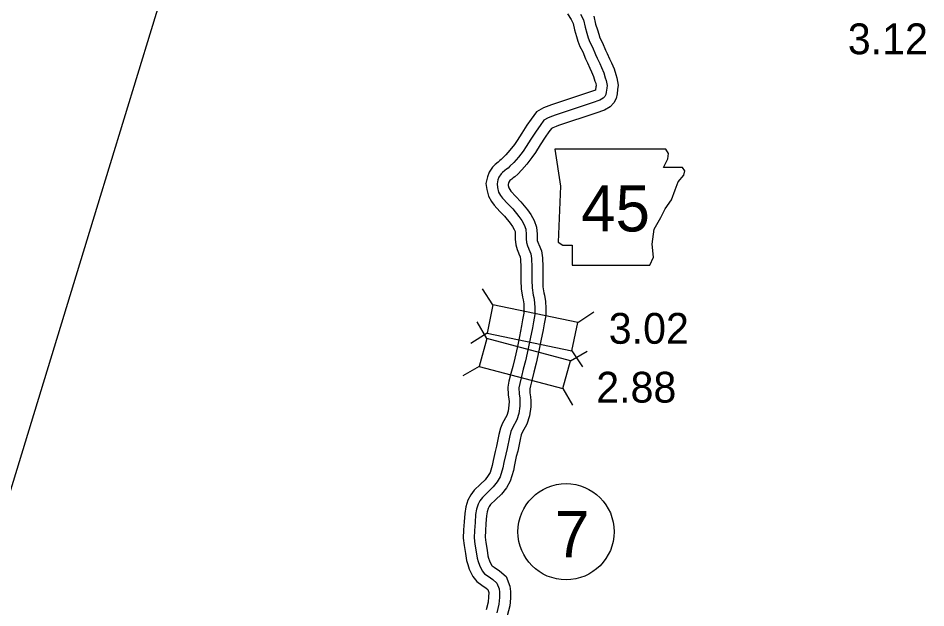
# Model space of a CAD drawing. Extents: x 31699 to 244310, y -8841 to 11474.
# Drawn here: x 134886 to 135716, y -1016 to -477 of the extents above; entities that cross this region are included whole.
import ezdxf

# ---------------------------------------------------------------- set-up
doc = ezdxf.new("R2010")
doc.units = 0
for name, color, linetype in [('B_Logo', 7, 'Continuous'), ('G-ANNO-TEXT', 7, 'Continuous'), ('Level 55', 7, 'Continuous'), ('R_Border Notes', 7, 'Continuous'), ('R_Logo', 7, 'Continuous'), ('R_XS_EARTHWORK_STAGE1', 7, 'Continuous'), ('S_WALL', 7, 'Continuous')]:
    doc.layers.add(name, color=color, linetype=linetype)

msp = doc.modelspace()

# ---------------------------------------------------------------- linework, layer by layer
at = {"layer": 'B_Logo'}
for points in [[(135400.42, -473.38), (135403.03, -478.68), (135404.5, -485.31), (135406.24, -490.81), (135407.46, -494.97), (135408.89, -498.93), (135411.37, -503.76), (135414.1, -510.34), (135415.67, -513.63), (135417.89, -518.53), (135419.52, -522.09), (135421.6, -526.99), (135423.02, -531.55), (135423.92, -534.24), (135424.68, -538.72), (135424.39, -541.12), (135423.89, -544.79), (135423.47, -546.93), (135422.52, -548.59), (135420.97, -550.31), (135418.09, -551.95), (135410.94, -554.48), (135377.06, -565.94), (135374.65, -566.79), (135370.64, -568.28), (135366.89, -570.51), (135363.25, -575.22), (135359.67, -580.39), (135355, -587.69), (135350.67, -594.46), (135347.83, -598.58), (135343.45, -604.14), (135339.27, -608.98), (135335.77, -612.55), (135334.02, -614.27), (135332.55, -615.25), (135331.14, -616.44), (135328.92, -618.16), (135327.71, -619.48), (135325.68, -622.46), (135324.79, -625.06), (135323.96, -628.73), (135324.33, -631.94), (135325.42, -636.09), (135327.25, -639.39), (135329.02, -641.75), (135333.9, -646.94), (135338.32, -651.6), (135343.84, -658.41), (135346.54, -662.18), (135348.89, -666.21), (135350.25, -670.17), (135350.61, -674.85), (135350.5, -678.86), (135350.87, -682.34), (135351.7, -685.22), (135352.68, -687.57), (135353.01, -688.24), (135354.96, -692.54), (135355.52, -697.02), (135355.77, -704.71), (135355.78, -710.33)], [(135355.78, -710.33), (135355.72, -716.81), (135355.98, -723.83), (135356.92, -730.32), (135357.56, -732.66), (135358.32, -737.15), (135358.53, -742.36), (135358.48, -747.98), (135357.21, -754.78), (135356.29, -760.18), (135354.19, -770.25), (135352.31, -779.25), (135350.06, -790.39), (135347.99, -798.18), (135346.26, -804.65), (135344.66, -811.18), (135343.96, -815.25), (135344.1, -820.66), (135344.67, -824.48), (135344.9, -827.35), (135344.86, -831.89), (135343.86, -838.7), (135342.07, -844.49), (135338, -851.74), (135336.64, -855.13), (135335.32, -860.13), (135333.09, -870.73), (135331.84, -875.73), (135330.09, -883.59), (135329.31, -888.46), (135326.77, -896.52), (135324.13, -901.04), (135320.48, -905.81), (135315.64, -910.5), (135310.53, -915.33), (135308.31, -918.38), (135306.54, -921.7), (135305.1, -926.23), (135304.32, -931.1), (135303.78, -938.44), (135303.24, -945.52), (135303.04, -952.27), (135303.72, -958.02), (135304.98, -965.12), (135305.79, -970.81), (135306.69, -973.89), (135307.79, -977.24), (135310.47, -982.55), (135312.37, -985.11), (135315.75, -987.48), (135320.18, -990.47), (135323.88, -993.72), (135325.96, -998.95), (135326.33, -1001.9), (135326.21, -1006.77), (135325.62, -1012.92), (135323.68, -1020.85)]]:
    msp.add_lwpolyline(points, dxfattribs=at)
at = {"layer": 'G-ANNO-TEXT'}
msp.add_lwpolyline([(135376.92, -596.86), (135382, -630.69), (135379.74, -682.01), (135384.25, -684.83), (135392.71, -684.83), (135392.71, -702.88), (135463.77, -702.88), (135467.15, -695.55), (135466.02, -683.7), (135467.71, -670.17), (135473.92, -659.45), (135477.86, -651.56), (135483.5, -643.1), (135486.89, -634.08), (135489.71, -626.75), (135494.78, -620.54), (135495.91, -616.6), (135493.65, -613.78), (135476.17, -613.78), (135480.12, -605.88), (135480.68, -600.81), (135478.34, -596.91)], close=True, dxfattribs=at)
at = {"layer": 'Level 55'}
for points in [[(135388.34, -473.06), (135391.69, -478.3), (135393.52, -482.02), (135394.83, -487.91), (135396.68, -493.74), (135397.95, -498.08), (135399.7, -502.92), (135402.29, -507.97), (135404.97, -514.41), (135406.6, -517.84), (135408.78, -522.68), (135410.37, -526.13), (135412.2, -530.45), (135413.51, -534.64), (135414.2, -536.68), (135414.58, -538.96), (135414.47, -539.85), (135414.08, -542.73), (135413.91, -542.82), (135407.67, -545.03), (135373.8, -556.49), (135371.25, -557.38), (135366.3, -559.23), (135360.15, -562.89), (135355.18, -569.31), (135351.34, -574.85), (135346.57, -582.31), (135342.34, -588.93), (135339.78, -592.64), (135335.73, -597.78), (135331.91, -602.2), (135328.69, -605.48), (135327.68, -606.48), (135326.53, -607.25), (135324.85, -608.66), (135322.13, -610.77), (135319.85, -613.26), (135316.66, -617.95), (135315.16, -622.32), (135313.83, -628.17), (135314.47, -633.79), (135316.06, -639.85), (135318.84, -644.85), (135321.36, -648.19), (135326.63, -653.8), (135330.79, -658.2), (135335.89, -664.47), (135338.13, -667.62), (135339.76, -670.4), (135340.38, -672.21), (135340.6, -675.1), (135340.49, -679.25), (135341.01, -684.27), (135342.26, -688.55), (135343.56, -691.68), (135343.96, -692.5), (135345.22, -695.29), (135345.54, -697.81), (135345.77, -704.89), (135345.78, -710.34)], [(135412.53, -475.35), (135414.16, -482.72), (135415.8, -487.89), (135416.97, -491.86), (135418.08, -494.93), (135420.45, -499.56), (135423.24, -506.27), (135424.74, -509.42), (135426.99, -514.39), (135428.67, -518.06), (135431, -523.54), (135432.53, -528.47), (135433.65, -531.79), (135434.78, -538.49), (135434.31, -542.4), (135433.75, -546.44), (135432.96, -550.47), (135430.67, -554.48), (135427.32, -558.2), (135422.26, -561.08), (135414.21, -563.93), (135380.31, -575.4), (135378.05, -576.19), (135374.98, -577.34), (135373.64, -578.14), (135371.32, -581.13), (135367.99, -585.93), (135363.42, -593.08), (135359, -600), (135355.88, -604.52), (135351.16, -610.51), (135346.63, -615.75), (135342.85, -619.61), (135340.36, -622.06), (135338.57, -623.26), (135337.42, -624.22), (135335.72, -625.54), (135335.58, -625.7), (135334.71, -626.98), (135334.42, -627.8), (135334.09, -629.29), (135334.18, -630.09), (135334.77, -632.33), (135335.65, -633.92), (135336.69, -635.3), (135341.18, -640.08), (135345.84, -645), (135351.8, -652.35), (135354.94, -656.74), (135358.03, -662.03), (135360.13, -668.14), (135360.62, -674.61), (135360.51, -678.47), (135360.72, -680.41), (135361.15, -681.9), (135361.8, -683.47), (135362.06, -683.99), (135364.7, -689.79), (135365.5, -696.24), (135365.77, -704.53), (135365.78, -710.31)], [(135345.78, -710.23), (135345.72, -716.94), (135346.01, -724.73), (135347.11, -732.36), (135347.78, -734.82), (135348.35, -738.19), (135348.53, -742.52), (135348.48, -747), (135347.36, -753.02), (135346.46, -758.32), (135344.4, -768.2), (135342.51, -777.24), (135340.32, -788.11), (135338.33, -795.6), (135336.57, -802.17), (135334.87, -809.13), (135333.93, -814.52), (135334.12, -821.53), (135334.73, -825.62), (135334.9, -827.71), (135334.87, -831.12), (135334.08, -836.49), (135332.83, -840.53), (135328.97, -847.4), (135327.13, -851.98), (135325.59, -857.82), (135323.34, -868.48), (135322.1, -873.43), (135320.27, -881.72), (135319.56, -886.15), (135317.57, -892.44), (135315.81, -895.46), (135312.99, -899.15), (135308.73, -903.28), (135303, -908.69), (135299.81, -913.05), (135297.29, -917.8), (135295.34, -923.9), (135294.38, -929.94), (135293.81, -937.7), (135293.25, -944.99), (135293.03, -952.7), (135293.82, -959.48), (135295.1, -966.7), (135295.99, -972.92), (135297.14, -976.85), (135298.52, -981.07), (135301.93, -987.83), (135305.31, -992.37), (135310.07, -995.72), (135314.06, -998.41), (135315.47, -999.65), (135316.19, -1001.46), (135316.31, -1002.41), (135316.22, -1006.18), (135315.73, -1011.24), (135314.04, -1018.14)], [(135365.78, -710.42), (135365.72, -716.67), (135365.96, -722.92), (135366.73, -728.28), (135367.34, -730.51), (135368.28, -736.11), (135368.53, -742.21), (135368.47, -748.95), (135367.05, -756.53), (135366.12, -762.04), (135363.98, -772.29), (135362.1, -781.26), (135359.81, -792.66), (135357.65, -800.76), (135355.95, -807.13), (135354.46, -813.22), (135353.98, -815.97), (135354.08, -819.79), (135354.6, -823.33), (135354.91, -826.99), (135354.85, -832.67), (135353.64, -840.91), (135351.31, -848.46), (135347.04, -856.07), (135346.15, -858.28), (135345.06, -862.43), (135342.83, -872.97), (135341.57, -878.02), (135339.92, -885.47), (135339.07, -890.77), (135335.97, -900.6), (135332.45, -906.62), (135327.98, -912.47), (135322.56, -917.73), (135318.07, -921.97), (135316.8, -923.7), (135315.8, -925.59), (135314.85, -928.55), (135314.26, -932.26), (135313.75, -939.19), (135313.23, -946.05), (135313.06, -951.83), (135313.62, -956.56), (135314.86, -963.54), (135315.59, -968.69), (135316.24, -970.93), (135317.06, -973.41), (135319.01, -977.27), (135319.44, -977.85), (135321.42, -979.25), (135326.3, -982.54), (135332.28, -987.79), (135335.72, -996.44), (135336.34, -1001.39), (135336.2, -1007.37), (135335.5, -1014.6), (135333.31, -1023.55)]]:
    msp.add_lwpolyline(points, dxfattribs=at)
at = {"layer": 'R_Border Notes'}
msp.add_circle((135387.07, -946.74), 44, dxfattribs=at)
at = {"layer": 'R_Logo'}
msp.add_lwpolyline([(134810.76, -1131.18), (134897.91, -846.47), (134957.67, -651), (135045.3, -364.56), (135046.81, -359.97)], dxfattribs=at)
at = {"layer": 'R_XS_EARTHWORK_STAGE1'}
for p, q in [((135320.2, -739.26), (135310.55, -724.54)), ((135397.73, -755.41), (135412.46, -745.77)), ((135314.52, -769.98), (135305.69, -754.76)), ((135314.81, -765.1), (135300.09, -774.75)), ((135391.05, -790.35), (135406.28, -781.53)), ((135392.35, -781.26), (135401.99, -795.98)), ((135307.73, -795.5), (135292.5, -804.32)), ((135384.26, -815.87), (135393.09, -831.09))]:
    msp.add_line(p, q, dxfattribs=at)
for points in [[(135314.81, -765.1), (135392.35, -781.26), (135397.73, -755.41), (135320.2, -739.26)], [(135307.73, -795.5), (135384.26, -815.87), (135391.05, -790.35), (135314.52, -769.98)]]:
    msp.add_lwpolyline(points, close=True, dxfattribs=at)

# ---------------------------------------------------------------- texts
at = {"layer": 'G-ANNO-TEXT'}
msp.add_text('45', height=42.24, dxfattribs=at).set_placement((135400.99, -672.14))
at = {"layer": 'R_Border Notes'}
msp.add_text('7', height=42.24, dxfattribs=at).set_placement((135376.95, -970.04))
at = {"layer": 'S_WALL'}
for s, p in [('3.12', (135644.91, -510.07)), ('3.02', (135426.18, -774.85)), ('2.88', (135414.7, -828.67))]:
    msp.add_text(s, height=28.16, dxfattribs=at).set_placement(p)

doc.saveas('drawing.dxf')
